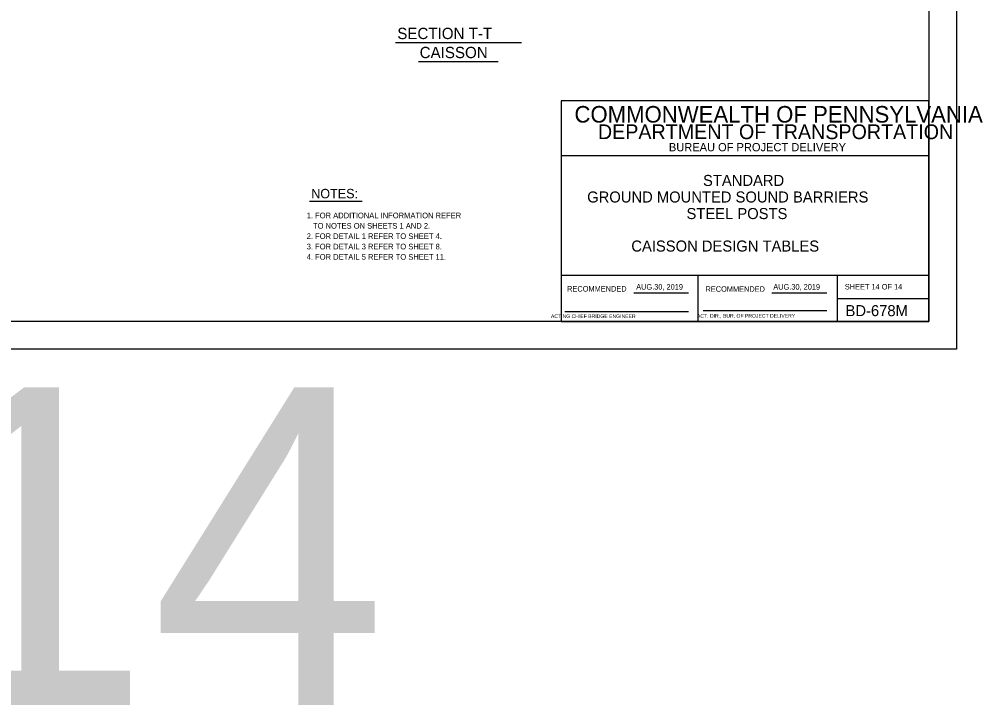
# Model space of a CAD drawing. Extents: x 3475 to 6558, y -3780 to 1166.
# Drawn here: x 4093 to 4607, y -3780 to -3407 of the extents above; entities that cross this region are included whole.
import ezdxf

# ---------------------------------------------------------------- set-up
doc = ezdxf.new("R2010")
doc.units = 0
for name, color, linetype in [('1', 7, 'Continuous'), ('2', 7, 'Continuous'), ('PLT-BNDY', 7, 'Continuous')]:
    doc.layers.add(name, color=color, linetype=linetype)

msp = doc.modelspace()

# ---------------------------------------------------------------- linework, layer by layer
at = {"layer": '1'}
for p, q in [((4297.31, -3419.58), (4365.73, -3419.58)), ((4309.72, -3429.94), (4353.06, -3429.94)), ((4250.62, -3505.97), (4279.19, -3505.97))]:
    msp.add_line(p, q, dxfattribs=at)
at = {"layer": '2'}
for p, q in [((4587.34, -3007.31), (4587.34, -3571.31)), ((4587.34, -3451.31), (4387.34, -3451.31)), ((4387.34, -3451.31), (4387.34, -3571.31)), ((4587.34, -3571.31), (4587.34, -3451.31)), ((4587.34, -3481.31), (4387.34, -3481.31)), ((4587.34, -3546.31), (4387.34, -3546.31)), ((4461.84, -3571.31), (4461.84, -3546.31)), ((4537.34, -3546.31), (4537.34, -3571.31)), ((4426.81, -3555.81), (4456.57, -3555.81)), ((4501.81, -3555.81), (4531.71, -3555.81)), ((4537.34, -3558.81), (4587.34, -3558.81)), ((4389.34, -3565.81), (4456.57, -3565.81)), ((4464.47, -3565.43), (4531.71, -3565.43)), ((4587.34, -3571.31), (3801.34, -3571.31)), ((4387.34, -3571.31), (4587.34, -3571.31))]:
    msp.add_line(p, q, dxfattribs=at)
at = {"layer": 'PLT-BNDY'}
msp.add_lwpolyline([(3761.34, -2992.31), (4602.34, -2992.31), (4602.34, -3586.31), (3761.34, -3586.31)], close=True, dxfattribs=at)

# ---------------------------------------------------------------- texts
at = {"layer": '1'}
for s, height, p in [('SECTION T-T', 6.144, (4298.26, -3417.79)), ('CAISSON', 6.144, (4310.43, -3428.15)), ('STANDARD', 6, (4464.48, -3497.64)), ('NOTES:', 5.117, (4251.46, -3504.35)), ('GROUND MOUNTED SOUND BARRIERS', 6.0001, (4401.5, -3506.64)), ('STEEL POSTS', 6.0001, (4455.5, -3515.64)), ('1. FOR ADDITIONAL INFORMATION REFER', 3.072, (4249.01, -3515.23)), ('   TO NOTES ON SHEETS 1 AND 2.', 3.072, (4249.01, -3520.86)), ('2. FOR DETAIL 1 REFER TO SHEET 4.', 3.072, (4249.01, -3526.49)), ('CAISSON DESIGN TABLES', 6.0001, (4425.5, -3533.31)), ('3. FOR DETAIL 3 REFER TO SHEET 8.', 3.072, (4249.01, -3532.13)), ('4. FOR DETAIL 5 REFER TO SHEET 11.', 3.072, (4249.01, -3537.76)), ('SHEET 14 OF 14', 3, (4541.59, -3553.92)), ('BD-678M', 6, (4541.97, -3568.43)), ('14', 172.802, (4035.72, -3779.87))]:
    msp.add_text(s, height=height, dxfattribs=at).set_placement(p)
at = {"layer": '2'}
for s, height, p in [('COMMONWEALTH OF PENNSYLVANIA', 9, (4394.59, -3463.18)), ('DEPARTMENT OF TRANSPORTATION', 8.0002, (4407.34, -3472.18)), ('BUREAU OF PROJECT DELIVERY', 4.5, (4445.93, -3478.81)), ('AUG.30, 2019', 3, (4428.14, -3554)), ('AUG.30, 2019', 3, (4502.69, -3554)), ('       ACTING CHIEF BRIDGE ENGINEER', 2.0002, (4376.43, -3569.43)), ('   ACT. DIR., BUR. OF PROJECT DELIVERY', 2.0002, (4458.89, -3569.25))]:
    msp.add_text(s, height=height, dxfattribs=at).set_placement(p)
for p in [(4390.61, -3555.06), (4465.83, -3555.18)]:
    msp.add_text('RECOMMENDED', height=3, rotation=360, dxfattribs=at).set_placement(p)

doc.saveas('drawing.dxf')
